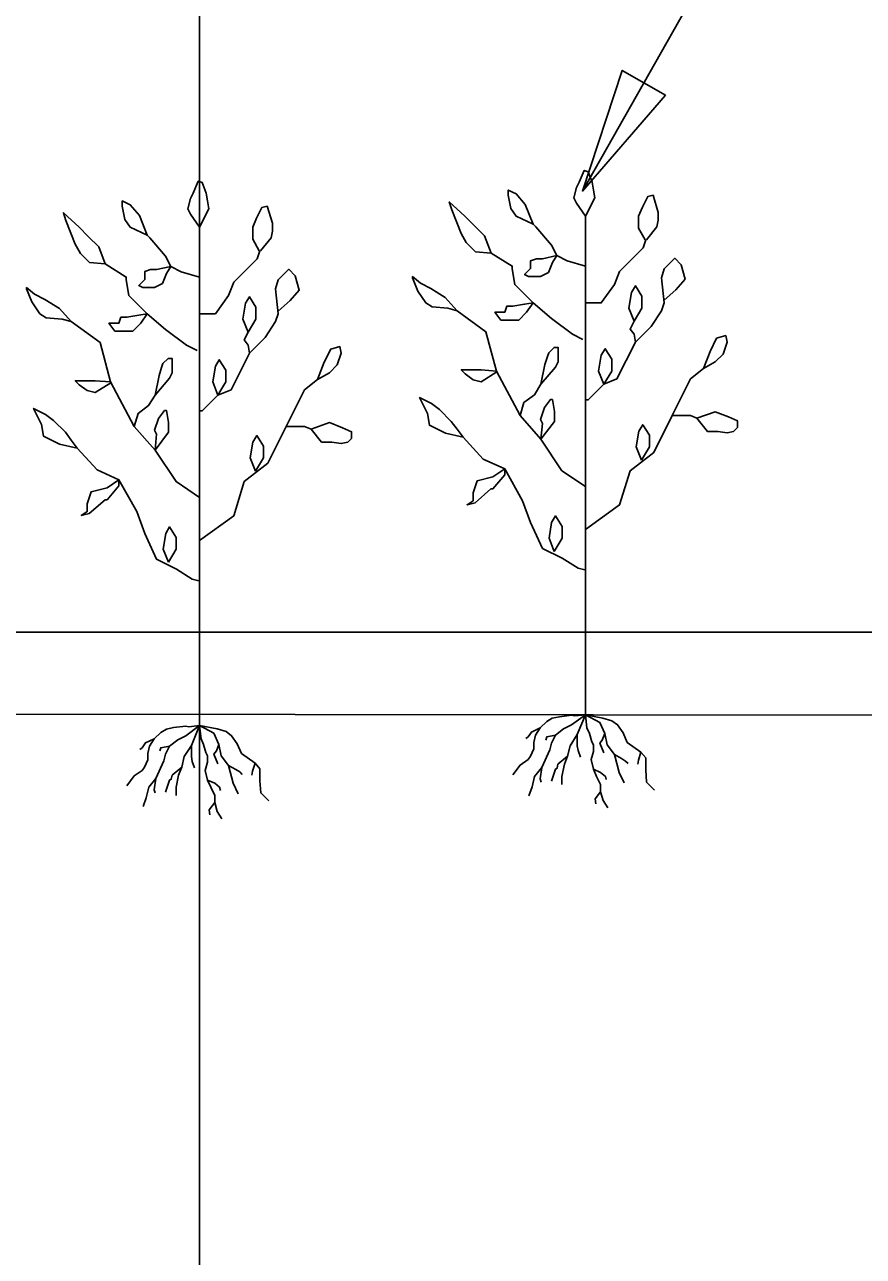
# Model space of a CAD drawing. Extents: x 1578769 to 1579225, y 724002 to 724828.
# Drawn here: x 1578835.39 to 1578839.43, y 724454.47 to 724460.4 of the extents above; entities that cross this region are included whole.
import ezdxf

# ---------------------------------------------------------------- set-up
doc = ezdxf.new("R2010")
doc.units = 0
for name, color, linetype in [('1', 7, 'Continuous'), ('Old_Level_41', 7, 'Continuous'), ('R_Exist Surface', 7, 'Continuous')]:
    doc.layers.add(name, color=color, linetype=linetype)

msp = doc.modelspace()

# ---------------------------------------------------------------- linework, layer by layer
at = {"layer": '1'}
for p, q in [((1578838.0888, 724457.0766), (1578838.0888, 724459.4766)), ((1578836.2303, 724457.0241), (1578836.2303, 724459.424)), ((1578838.0934, 724457.0716), (1578838.0952, 724457.0756)), ((1578836.235, 724457.019), (1578836.2368, 724457.0231))]:
    msp.add_line(p, q, dxfattribs=at)
for points in [[(1578838.074, 724459.5977), (1578840.2898, 724463.5063), (1578840.9751, 724463.5063)], [(1578838.3759, 724459.3629), (1578838.3444, 724459.4197), (1578838.3444, 724459.4766), (1578838.3633, 724459.5208), (1578838.3886, 724459.5713), (1578838.4138, 724459.5776), (1578838.4391, 724459.4955), (1578838.4391, 724459.4576), (1578838.4327, 724459.4261), (1578838.3823, 724459.3629)], [(1578836.5174, 724459.3103), (1578836.4859, 724459.3672), (1578836.4859, 724459.424), (1578836.5048, 724459.4682), (1578836.5301, 724459.5187), (1578836.5553, 724459.5251), (1578836.5806, 724459.4429), (1578836.5806, 724459.4051), (1578836.5743, 724459.3735), (1578836.5238, 724459.3103)], [(1578838.0888, 724459.2366), (1578838.0004, 724459.2618), (1578837.9499, 724459.2871), (1578837.9247, 724459.3376), (1578837.849, 724459.426), (1578837.8363, 724459.4387)], [(1578836.2303, 724459.184), (1578836.1419, 724459.2093), (1578836.0915, 724459.2345), (1578836.0662, 724459.285), (1578835.9905, 724459.3735), (1578835.9779, 724459.3861)], [(1578838.0888, 724459.0597), (1578838.1645, 724459.0597), (1578838.2276, 724459.1481), (1578838.2529, 724459.2113), (1578838.3665, 724459.325), (1578838.3791, 724459.3629)], [(1578836.2303, 724459.0072), (1578836.306, 724459.0072), (1578836.3691, 724459.0956), (1578836.3944, 724459.1587), (1578836.508, 724459.2724), (1578836.5206, 724459.3103)], [(1578838.0762, 724458.8829), (1578838.0257, 724458.9082), (1578837.9247, 724458.9839), (1578837.8363, 724459.0597), (1578837.748, 724459.1481), (1578837.7354, 724459.2239), (1578837.7354, 724459.2366), (1578837.6344, 724459.2997)], [(1578836.2177, 724458.8303), (1578836.1672, 724458.8556), (1578836.0662, 724458.9314), (1578835.9779, 724459.0072), (1578835.8895, 724459.0956), (1578835.8769, 724459.1714), (1578835.8769, 724459.184), (1578835.7759, 724459.2472)], [(1578838.4674, 724459.0597), (1578838.4549, 724459.1797), (1578838.4675, 724459.224), (1578838.518, 724459.2745), (1578838.5495, 724459.2429), (1578838.5685, 724459.1734), (1578838.5243, 724459.1229), (1578838.4675, 724459.0724)], [(1578836.609, 724459.0072), (1578836.5964, 724459.1272), (1578836.609, 724459.1714), (1578836.6595, 724459.2219), (1578836.6911, 724459.1903), (1578836.71, 724459.1209), (1578836.6658, 724459.0703), (1578836.609, 724459.0198)], [(1578837.4703, 724459.0218), (1578837.4262, 724459.0345), (1578837.3504, 724459.0408), (1578837.3189, 724459.0598), (1578837.281, 724459.1166), (1578837.2558, 724459.1797), (1578837.2558, 724459.1861), (1578837.2936, 724459.1545), (1578837.3441, 724459.1292), (1578837.4135, 724459.085), (1578837.4703, 724459.0218)], [(1578835.6118, 724458.9693), (1578835.5677, 724458.9819), (1578835.492, 724458.9882), (1578835.4604, 724459.0072), (1578835.4225, 724459.064), (1578835.3973, 724459.1272), (1578835.3973, 724459.1335), (1578835.4352, 724459.1019), (1578835.4856, 724459.0766), (1578835.5551, 724459.0324), (1578835.6118, 724458.9693)], [(1578838.3223, 724458.9713), (1578838.2971, 724459.0345), (1578838.3097, 724459.1103), (1578838.3286, 724459.1418), (1578838.3602, 724459.0913), (1578838.3602, 724459.0345), (1578838.3223, 724458.9713)], [(1578836.4638, 724458.9188), (1578836.4386, 724458.9819), (1578836.4512, 724459.0577), (1578836.4701, 724459.0893), (1578836.5017, 724459.0388), (1578836.5017, 724458.9819), (1578836.4638, 724458.9188)], [(1578838.0888, 724458.5924), (1578838.1014, 724458.5924), (1578838.1771, 724458.6682), (1578838.2402, 724458.6934), (1578838.3286, 724458.8703), (1578838.4043, 724458.946), (1578838.4548, 724459.0218), (1578838.4674, 724459.0597)], [(1578836.2303, 724458.5398), (1578836.2429, 724458.5398), (1578836.3187, 724458.6156), (1578836.3818, 724458.6409), (1578836.4701, 724458.8177), (1578836.5459, 724458.8935), (1578836.5963, 724458.9693), (1578836.609, 724459.0072)], [(1578838.0888, 724458.1755), (1578837.9752, 724458.2513), (1578837.8742, 724458.4029), (1578837.7732, 724458.5166), (1578837.6596, 724458.7313), (1578837.6091, 724458.9208), (1578837.4703, 724459.0218)], [(1578836.2303, 724458.123), (1578836.1167, 724458.1988), (1578836.0157, 724458.3503), (1578835.9147, 724458.464), (1578835.8011, 724458.6788), (1578835.7507, 724458.8682), (1578835.6118, 724458.9693)], [(1578838.3286, 724458.8703), (1578838.3223, 724458.9082), (1578838.3034, 724458.9334), (1578838.3223, 724458.9713)], [(1578836.4701, 724458.8177), (1578836.4638, 724458.8556), (1578836.4449, 724458.8809), (1578836.4638, 724458.9188)], [(1578838.6568, 724458.7439), (1578838.6884, 724458.8261), (1578838.7199, 724458.8892), (1578838.7641, 724458.9018), (1578838.7704, 724458.8703), (1578838.7515, 724458.8134), (1578838.7136, 724458.7755), (1578838.6568, 724458.7439)], [(1578836.7983, 724458.6914), (1578836.8299, 724458.7735), (1578836.8615, 724458.8367), (1578836.9056, 724458.8493), (1578836.912, 724458.8177), (1578836.893, 724458.7609), (1578836.8552, 724458.723), (1578836.7983, 724458.6914)], [(1578838.1771, 724458.6682), (1578838.1519, 724458.7313), (1578838.1645, 724458.8071), (1578838.1834, 724458.8387), (1578838.215, 724458.7882), (1578838.215, 724458.7313), (1578838.1771, 724458.6682)], [(1578836.3187, 724458.6156), (1578836.2934, 724458.6787), (1578836.306, 724458.7545), (1578836.325, 724458.7861), (1578836.3565, 724458.7356), (1578836.3565, 724458.6787), (1578836.3187, 724458.6156)], [(1578837.6596, 724458.7313), (1578837.5854, 724458.7375), (1578837.5281, 724458.7375), (1578837.49, 724458.7375), (1578837.509, 724458.7184), (1578837.5472, 724458.6897), (1578837.5854, 724458.6801), (1578837.6618, 724458.7279)], [(1578838.0888, 724457.9677), (1578838.2529, 724458.0871), (1578838.3034, 724458.2513), (1578838.417, 724458.3397), (1578838.5053, 724458.5166), (1578838.5937, 724458.6934), (1578838.6568, 724458.7439)], [(1578835.8011, 724458.6788), (1578835.7269, 724458.6849), (1578835.6697, 724458.6849), (1578835.6315, 724458.6849), (1578835.6506, 724458.6658), (1578835.6888, 724458.6371), (1578835.7269, 724458.6276), (1578835.8033, 724458.6753)], [(1578836.2303, 724457.9151), (1578836.3944, 724458.0346), (1578836.4449, 724458.1988), (1578836.5585, 724458.2872), (1578836.6468, 724458.464), (1578836.7352, 724458.6409), (1578836.7983, 724458.6914)], [(1578837.7732, 724458.5166), (1578837.7922, 724458.5798), (1578837.8427, 724458.6176), (1578837.8742, 724458.6682)], [(1578835.9147, 724458.464), (1578835.9337, 724458.5272), (1578835.9842, 724458.5651), (1578836.0157, 724458.6156)], [(1578838.6252, 724458.504), (1578838.7136, 724458.5355), (1578838.7767, 724458.5103), (1578838.8209, 724458.4913), (1578838.8209, 724458.4597), (1578838.802, 724458.4408), (1578838.7704, 724458.4345), (1578838.7262, 724458.4408), (1578838.6757, 724458.4408), (1578838.6252, 724458.504)], [(1578836.6468, 724458.464), (1578836.71, 724458.464), (1578836.7352, 724458.464), (1578836.7668, 724458.4514)], [(1578836.7668, 724458.4514), (1578836.8551, 724458.483), (1578836.9182, 724458.4577), (1578836.9624, 724458.4388), (1578836.9624, 724458.4072), (1578836.9435, 724458.3882), (1578836.9119, 724458.3819), (1578836.8677, 724458.3882), (1578836.8173, 724458.3882), (1578836.7668, 724458.4514)], [(1578838.3581, 724458.3026), (1578838.3329, 724458.3657), (1578838.3455, 724458.4415), (1578838.3644, 724458.4731), (1578838.396, 724458.4226), (1578838.396, 724458.3657), (1578838.3581, 724458.3026)], [(1578838.5053, 724458.5166), (1578838.5684, 724458.5166), (1578838.5937, 724458.5166), (1578838.6252, 724458.504)], [(1578836.4996, 724458.25), (1578836.4744, 724458.3132), (1578836.487, 724458.389), (1578836.5059, 724458.4205), (1578836.5375, 724458.37), (1578836.5375, 724458.3132), (1578836.4996, 724458.25)], [(1578838.0914, 724457.7726), (1578838.0532, 724457.7821), (1578837.9768, 724457.8299), (1578837.8814, 724457.8776), (1578837.8241, 724458.0018), (1578837.7859, 724458.1069), (1578837.7, 724458.2598), (1578837.595, 724458.3076), (1578837.4995, 724458.4126), (1578837.4995, 724458.4126)], [(1578836.2329, 724457.72), (1578836.1947, 724457.7296), (1578836.1184, 724457.7773), (1578836.0229, 724457.8251), (1578835.9656, 724457.9493), (1578835.9274, 724458.0544), (1578835.8415, 724458.2072), (1578835.7365, 724458.255), (1578835.641, 724458.3601), (1578835.641, 724458.3601)], [(1578837.9381, 724457.8631), (1578837.9128, 724457.9263), (1578837.9254, 724458.0021), (1578837.9444, 724458.0336), (1578837.9759, 724457.9831), (1578837.9759, 724457.9263), (1578837.9381, 724457.8631)], [(1578836.0796, 724457.8106), (1578836.0543, 724457.8737), (1578836.067, 724457.9495), (1578836.0859, 724457.9811), (1578836.1175, 724457.9306), (1578836.1175, 724457.8737), (1578836.0796, 724457.8106)], [(1578838.0888, 724457.0766), (1578838.0374, 724457.0708), (1578838.0218, 724457.0747), (1578837.9637, 724457.0669), (1578837.9287, 724457.0591), (1578837.9016, 724457.0436), (1578837.8706, 724457.0126), (1578837.8473, 724456.9776), (1578837.8395, 724456.9427), (1578837.8395, 724456.9116), (1578837.824, 724456.8767), (1578837.8123, 724456.8611), (1578837.7735, 724456.834), (1578837.7386, 724456.7874)], [(1578838.0888, 724457.0766), (1578838.0218, 724457.0281), (1578837.9831, 724457.0087), (1578837.9443, 724456.9776), (1578837.9249, 724456.9388), (1578837.9171, 724456.9077), (1578837.8783, 724456.8223), (1578837.8434, 724456.7796), (1578837.8318, 724456.7291), (1578837.8162, 724456.6864)], [(1578838.0888, 724457.0766), (1578838.049, 724456.9815), (1578838.0141, 724456.9272), (1578838.0024, 724456.8767), (1578837.9869, 724456.8379), (1578837.9753, 724456.7796), (1578837.9753, 724456.7408)], [(1578838.0888, 724457.0766), (1578838.1727, 724457.0605), (1578838.2158, 724457.0475), (1578838.243, 724457.0281), (1578838.2701, 724456.9893), (1578838.2895, 724456.9427), (1578838.3555, 724456.8961), (1578838.3788, 724456.8689), (1578838.3788, 724456.8107), (1578838.3827, 724456.7524), (1578838.4214, 724456.7136)], [(1578838.0888, 724457.0766), (1578838.1576, 724457.0397), (1578838.1809, 724456.9854), (1578838.1925, 724456.931), (1578838.2275, 724456.8844), (1578838.2508, 724456.799), (1578838.274, 724456.7485)], [(1578838.0888, 724457.0766), (1578838.0956, 724457.0126), (1578838.1072, 724456.9854), (1578838.1188, 724456.9466), (1578838.1266, 724456.931), (1578838.1266, 724456.9), (1578838.115, 724456.8611), (1578838.1266, 724456.8146), (1578838.1421, 724456.7796), (1578838.1615, 724456.7408), (1578838.1615, 724456.7059), (1578838.1731, 724456.6632), (1578838.1964, 724456.6282)], [(1578836.2303, 724457.0241), (1578836.1789, 724457.0183), (1578836.1634, 724457.0221), (1578836.1052, 724457.0144), (1578836.0703, 724457.0066), (1578836.0431, 724456.9911), (1578836.0121, 724456.96), (1578835.9888, 724456.925), (1578835.981, 724456.8901), (1578835.981, 724456.859), (1578835.9655, 724456.8241), (1578835.9539, 724456.8086), (1578835.9151, 724456.7814), (1578835.8802, 724456.7348)], [(1578836.2303, 724457.0241), (1578836.1634, 724456.9755), (1578836.1246, 724456.9561), (1578836.0858, 724456.925), (1578836.0664, 724456.8863), (1578836.0586, 724456.8552), (1578836.0198, 724456.7698), (1578835.9849, 724456.7271), (1578835.9733, 724456.6766), (1578835.9577, 724456.6339)], [(1578836.2303, 724457.0241), (1578836.1905, 724456.9289), (1578836.1556, 724456.8746), (1578836.144, 724456.8241), (1578836.1284, 724456.7853), (1578836.1168, 724456.7271), (1578836.1168, 724456.6882)], [(1578836.2303, 724457.0241), (1578836.3143, 724457.008), (1578836.3573, 724456.995), (1578836.3845, 724456.9755), (1578836.4116, 724456.9367), (1578836.4311, 724456.8901), (1578836.497, 724456.8435), (1578836.5203, 724456.8164), (1578836.5203, 724456.7581), (1578836.5242, 724456.6999), (1578836.563, 724456.6611)], [(1578836.2303, 724457.0241), (1578836.2991, 724456.9872), (1578836.3225, 724456.9328), (1578836.3341, 724456.8785), (1578836.369, 724456.8319), (1578836.3923, 724456.7465), (1578836.4155, 724456.696)], [(1578836.2303, 724457.0241), (1578836.2371, 724456.96), (1578836.2487, 724456.9328), (1578836.2604, 724456.894), (1578836.2681, 724456.8785), (1578836.2681, 724456.8474), (1578836.2565, 724456.8086), (1578836.2681, 724456.762), (1578836.2836, 724456.7271), (1578836.303, 724456.6882), (1578836.303, 724456.6533), (1578836.3147, 724456.6106), (1578836.3379, 724456.5757)], [(1578837.8706, 724457.0126), (1578837.8279, 724456.9932), (1578837.8123, 724456.9699), (1578837.8007, 724456.9621)], [(1578838.049, 724456.9815), (1578838.049, 724456.9272), (1578838.0529, 724456.9039), (1578838.0645, 724456.8728)], [(1578838.1809, 724456.9854), (1578838.1693, 724456.9543), (1578838.1576, 724456.9388), (1578838.177, 724456.8922)], [(1578836.0121, 724456.96), (1578835.9694, 724456.9406), (1578835.9539, 724456.9173), (1578835.9422, 724456.9095)], [(1578836.0858, 724456.925), (1578836.0431, 724456.9173), (1578836.0392, 724456.9018)], [(1578836.1905, 724456.9289), (1578836.1905, 724456.8746), (1578836.1944, 724456.8513), (1578836.2061, 724456.8202)], [(1578836.3225, 724456.9328), (1578836.3108, 724456.9018), (1578836.2991, 724456.8863), (1578836.3186, 724456.8397)], [(1578837.9443, 724456.9776), (1578837.9016, 724456.9699), (1578837.8977, 724456.9543)], [(1578838.0024, 724456.8767), (1578837.9559, 724456.8379), (1578837.952, 724456.8185), (1578837.9443, 724456.8146), (1578837.9249, 724456.7563)], [(1578838.2275, 724456.8844), (1578838.2624, 724456.865), (1578838.2818, 724456.8534), (1578838.2934, 724456.8418)], [(1578838.3555, 724456.8961), (1578838.3439, 724456.8573), (1578838.34, 724456.8379)], [(1578836.144, 724456.8241), (1578836.0974, 724456.7853), (1578836.0936, 724456.7659), (1578836.0858, 724456.762), (1578836.0664, 724456.7038)], [(1578836.369, 724456.8319), (1578836.4039, 724456.8125), (1578836.4233, 724456.8008), (1578836.4349, 724456.7892)], [(1578836.497, 724456.8435), (1578836.4854, 724456.8047), (1578836.4815, 724456.7853)], [(1578837.8783, 724456.8223), (1578837.8706, 724456.768), (1578837.8744, 724456.7524)], [(1578838.1266, 724456.8146), (1578838.1615, 724456.799), (1578838.1848, 724456.7796), (1578838.1887, 724456.7641)], [(1578836.0198, 724456.7698), (1578836.0121, 724456.7154), (1578836.0159, 724456.6999)], [(1578836.2681, 724456.762), (1578836.303, 724456.7465), (1578836.3263, 724456.7271), (1578836.3302, 724456.7115)], [(1578838.1615, 724456.7059), (1578838.1344, 724456.6709), (1578838.1383, 724456.6476)], [(1578836.303, 724456.6533), (1578836.2759, 724456.6183), (1578836.2798, 724456.5951)]]:
    msp.add_lwpolyline(points, dxfattribs=at)
for points in [[(1578838.4743, 724460.0605), (1578838.074, 724459.5977), (1578838.2655, 724460.1789)], [(1578838.0888, 724459.4766), (1578838.0446, 724459.5397), (1578838.032, 724459.565), (1578838.0446, 724459.6155), (1578838.0573, 724459.6408), (1578838.0825, 724459.6976), (1578838.1014, 724459.6913), (1578838.1204, 724459.6408), (1578838.1267, 724459.6029), (1578838.133, 724459.565)], [(1578836.2303, 724459.424), (1578836.1862, 724459.4872), (1578836.1735, 724459.5124), (1578836.1862, 724459.563), (1578836.1988, 724459.5882), (1578836.224, 724459.6451), (1578836.243, 724459.6387), (1578836.2619, 724459.5882), (1578836.2682, 724459.5503), (1578836.2745, 724459.5124)], [(1578837.8363, 724459.4387), (1578837.7543, 724459.4766), (1578837.7291, 724459.5145), (1578837.7165, 724459.5776), (1578837.7165, 724459.6029), (1578837.7543, 724459.584), (1578837.7985, 724459.5334)], [(1578835.9779, 724459.3861), (1578835.8959, 724459.424), (1578835.8706, 724459.4619), (1578835.858, 724459.5251), (1578835.858, 724459.5503), (1578835.8959, 724459.5314), (1578835.94, 724459.4809)], [(1578837.6344, 724459.2997), (1578837.5587, 724459.306), (1578837.5145, 724459.3503), (1578837.4893, 724459.3945), (1578837.4451, 724459.5081), (1578837.4325, 724459.546), (1578837.5082, 724459.4766), (1578837.5524, 724459.4324), (1578837.6029, 724459.3818)], [(1578835.7759, 724459.2472), (1578835.7002, 724459.2535), (1578835.656, 724459.2977), (1578835.6308, 724459.3419), (1578835.5866, 724459.4556), (1578835.574, 724459.4935), (1578835.6497, 724459.424), (1578835.6939, 724459.3798), (1578835.7444, 724459.3293)], [(1578836.0915, 724459.2345), (1578836.0229, 724459.2199), (1578835.9943, 724459.2199), (1578835.9656, 724459.2103), (1578835.9656, 724459.1721), (1578835.937, 724459.1435), (1578835.9561, 724459.1339), (1578836.0133, 724459.1339), (1578836.0515, 724459.153), (1578836.0706, 724459.2008)], [(1578837.9499, 724459.2871), (1578837.8814, 724459.2724), (1578837.8527, 724459.2724), (1578837.8241, 724459.2629), (1578837.8241, 724459.2247), (1578837.7954, 724459.196), (1578837.8145, 724459.1865), (1578837.8718, 724459.1865), (1578837.91, 724459.2056), (1578837.9291, 724459.2533)], [(1578837.8363, 724459.0597), (1578837.7954, 724459.0527), (1578837.7382, 724459.0432), (1578837.7095, 724459.0432), (1578837.7, 724459.0145), (1578837.6522, 724459.0145), (1578837.6809, 724458.9763), (1578837.7191, 724458.9763), (1578837.7668, 724458.9763), (1578837.805, 724459.0145)], [(1578835.9779, 724459.0072), (1578835.937, 724459.0002), (1578835.8797, 724458.9906), (1578835.8511, 724458.9906), (1578835.8415, 724458.9619), (1578835.7938, 724458.9619), (1578835.8224, 724458.9237), (1578835.8606, 724458.9237), (1578835.9083, 724458.9237), (1578835.9465, 724458.9619)], [(1578837.8742, 724458.6682), (1578837.8931, 724458.7629), (1578837.9058, 724458.8008), (1578837.9121, 724458.8197), (1578837.9373, 724458.845), (1578837.9563, 724458.845), (1578837.9563, 724458.7755), (1578837.9436, 724458.7503)], [(1578836.0157, 724458.6156), (1578836.0347, 724458.7103), (1578836.0473, 724458.7482), (1578836.0536, 724458.7672), (1578836.0788, 724458.7924), (1578836.0978, 724458.7924), (1578836.0978, 724458.723), (1578836.0852, 724458.6977)], [(1578837.4995, 724458.4126), (1578837.4136, 724458.4317), (1578837.3372, 724458.47), (1578837.3277, 724458.5273), (1578837.2895, 724458.6037), (1578837.3468, 724458.575), (1578837.385, 724458.5464), (1578837.4422, 724458.4891), (1578837.4709, 724458.4509)], [(1578837.8742, 724458.4029), (1578837.8814, 724458.4795), (1578837.8718, 724458.4986), (1578837.8909, 724458.5559), (1578837.9196, 724458.5942), (1578837.9291, 724458.5942), (1578837.9386, 724458.5368), (1578837.9386, 724458.4891)], [(1578835.641, 724458.3601), (1578835.5551, 724458.3792), (1578835.4787, 724458.4174), (1578835.4692, 724458.4747), (1578835.431, 724458.5511), (1578835.4883, 724458.5225), (1578835.5265, 724458.4938), (1578835.5838, 724458.4365), (1578835.6124, 724458.3983)], [(1578836.0157, 724458.3503), (1578836.0229, 724458.427), (1578836.0133, 724458.4461), (1578836.0324, 724458.5034), (1578836.0611, 724458.5416), (1578836.0706, 724458.5416), (1578836.0802, 724458.4843), (1578836.0802, 724458.4365)], [(1578837.7, 724458.2598), (1578837.6427, 724458.2216), (1578837.5663, 724458.2025), (1578837.5472, 724458.1451), (1578837.5472, 724458.1069), (1578837.5186, 724458.0878), (1578837.5568, 724458.0974), (1578837.6332, 724458.1642), (1578837.6427, 724458.1642), (1578837.7, 724458.2311)], [(1578835.8415, 724458.2072), (1578835.7842, 724458.169), (1578835.7079, 724458.1499), (1578835.6888, 724458.0926), (1578835.6888, 724458.0544), (1578835.6601, 724458.0353), (1578835.6983, 724458.0448), (1578835.7747, 724458.1117), (1578835.7842, 724458.1117), (1578835.8415, 724458.1786)]]:
    msp.add_lwpolyline(points, close=True, dxfattribs=at)
at = {"layer": 'Old_Level_41'}
msp.add_line((1578836.2303, 724437.4737), (1578836.2303, 724467.4737), dxfattribs=at)
msp.add_lwpolyline([(1578921.2303, 724457.4737), (1578821.2303, 724457.4737)], dxfattribs=at)
at = {"layer": 'R_Exist Surface'}
msp.add_lwpolyline([(1578821.2303, 724457.0959), (1578841.2026, 724457.0731), (1578846.2342, 724457.0731), (1578848.2493, 724457.0932), (1578849.212, 724457.0151), (1578855.2225, 724457.0281), (1578858.2375, 724457.0216), (1578859.2523, 724457.0346), (1578860.202, 724456.9175), (1578863.1422, 724456.9565), (1578870.1545, 724456.9565), (1578871.1481, 724456.8987), (1578871.4213, 724456.8727), (1578874.2445, 724456.8987), (1578875.1161, 724456.0135), (1578876.1829, 724454.946), (1578880.2119, 724450.2709), (1578880.8595, 724449.5135), (1578883.2557, 724446.7468), (1578884.9705, 724446.2805), (1578895.0791, 724443.3873), (1578896.2567, 724443.0569)], dxfattribs=at)

doc.saveas('drawing.dxf')
